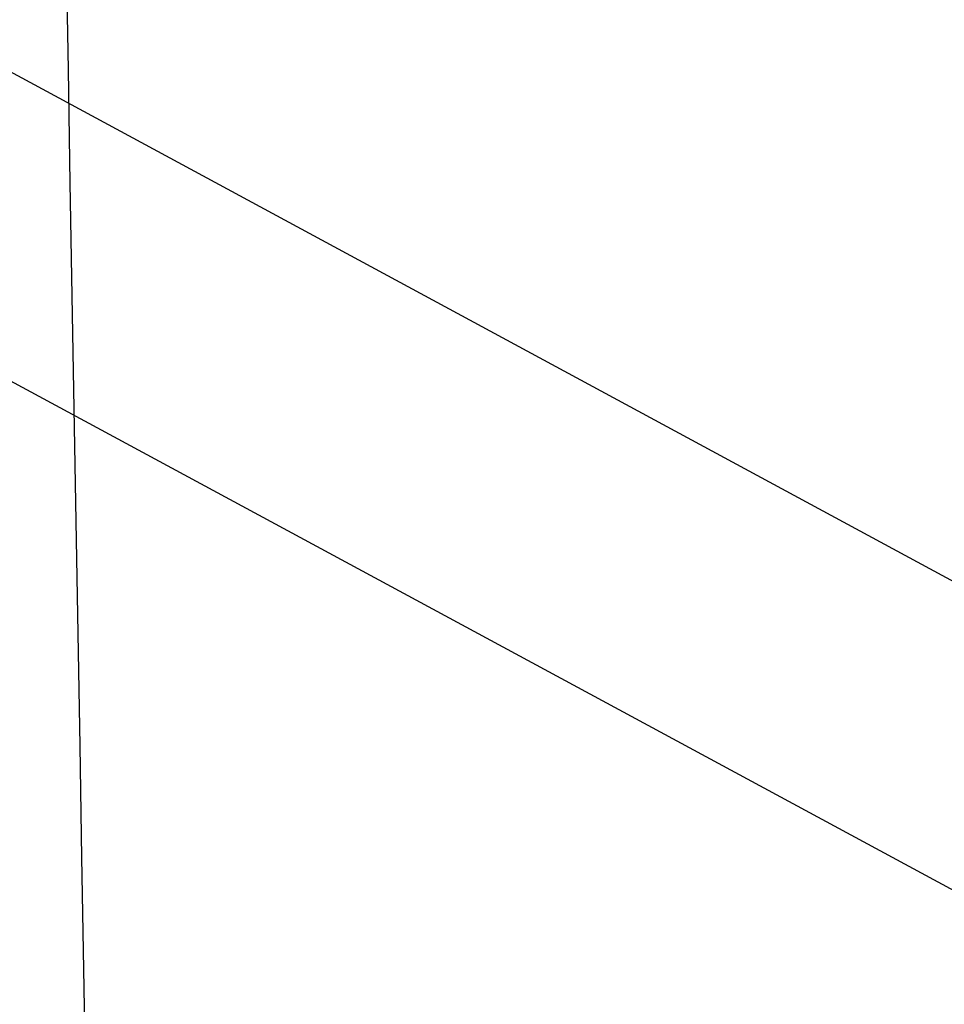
# Model space of a CAD drawing. Header units: millimetres. Extents: x -445 to 449, y -417 to 415.
# Tile 991 of 1056: x -0.07 to 1.35, y -217.28 to -215.76. Entities that reach past the tile are written whole.
import ezdxf

# ---------------------------------------------------------------- set-up
doc = ezdxf.new("R2010")
doc.units = ezdxf.units.MM
doc.header["$MEASUREMENT"] = 0
doc.layers.add('Default', color=7, linetype='Continuous', true_color=0x000000)

msp = doc.modelspace()

# ---------------------------------------------------------------- linework, layer by layer
at = {"layer": 'Default', "color": 9, "true_color": 0xbfbfbf}
for p, q in [((89.951, -264.5053, -930.94), (-0.2509, -215.7546, -945.1448)), ((-0.645, -216.018, -931.3905), (86.6497, -263.1975, -917.6436))]:
    msp.add_line(p, q, dxfattribs=at)
for points in [[(-86.3984, -259.9534, -916.3864), (-42.424, -234.8891, -923.4158), (1.5505, -209.8248, -930.4453)], [(89.3645, -259.8173, -915.8954), (44.8338, -235.7502, -922.908), (0.3032, -211.683, -929.9205)], [(1.5914, -212.3717, -944.0283), (-42.9462, -237.757, -936.9089), (-87.4839, -263.1423, -929.7895)], [(0.329, -214.2048, -943.5083), (45.4299, -238.5802, -936.406), (90.5309, -262.9555, -929.3036)], [(-0.2509, -215.7546, -945.1448), (0.3662, -270.6027, -949.6874), (0.9833, -325.4507, -954.23)], [(0.1841, -325.4597, -954.2298), (-0.433, -270.6117, -949.6872), (-1.0501, -215.7636, -945.1446)]]:
    msp.add_open_spline(points, degree=2, dxfattribs=at)
msp.add_open_spline([(-0.0643, -211.9207, -928.4027), (0.0688, -219.6724, -918.9306), (0.3098, -233.4523, -898.9459), (0.6161, -250.0266, -863.1219), (0.8192, -259.429, -821.7975), (0.8479, -258.5781, -791.6711), (0.8323, -256.2411, -776.9716)], degree=3, knots=[-189.353565, -189.353565, -189.353565, -189.353565, -153.964953, -118.576332, -71.391504, -24.206688, -24.206688, -24.206688, -24.206688], dxfattribs=at)

doc.saveas('drawing.dxf')
